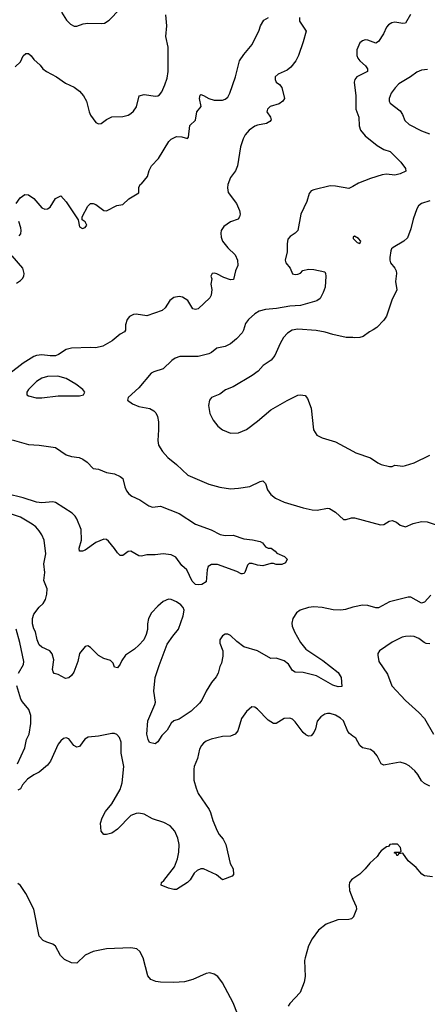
# Model space of a CAD drawing. Header units: inches. Extents: x 1678809 to 1859548, y 384609 to 522868.
# Tile 261 of 386: x 1777525 to 1780552, y 491285 to 498595. Entities that reach past the tile are written whole.
import ezdxf

# ---------------------------------------------------------------- set-up
doc = ezdxf.new("R2010")
doc.units = ezdxf.units.IN
doc.header["$MEASUREMENT"] = 0
doc.layers.add('B7479', color=7, linetype='Continuous')
doc.layers.add('B7489', color=7, linetype='Continuous')

msp = doc.modelspace()

# ---------------------------------------------------------------- linework, layer by layer
at = {"layer": 'B7479', "color": 5}
for points, elevation in [([(1779602, 498610), (1779603.5, 498583.5), (1779651.3, 498510), (1779630.7, 498430.7), (1779595.8, 498330), (1779575.5, 498290), (1779538.6, 498241.4), (1779510, 498220.9), (1779444.7, 498190), (1779421, 498170), (1779421, 498150), (1779430, 498132), (1779453.2, 498113.2), (1779470.5, 498090.5), (1779490.8, 498010), (1779478.8, 497990), (1779451, 497970), (1779384.7, 497950), (1779364, 497930), (1779360.7, 497910), (1779386.8, 497870), (1779391.3, 497850), (1779382, 497838), (1779357.1, 497822.9), (1779290, 497811.8), (1779270, 497804.2), (1779230, 497775.1), (1779200.4, 497739.6), (1779184.4, 497710), (1779165, 497650), (1779142, 497510), (1779127.1, 497472.9), (1779090, 497422), (1779071.2, 497370), (1779067.5, 497347.5), (1779072.4, 497312.4), (1779135.5, 497230), (1779157.3, 497177.3), (1779161.6, 497150), (1779158, 497130), (1779146.2, 497113.8), (1779090, 497093.3), (1779041, 497059), (1779020.4, 497030), (1779018.4, 497010), (1779020.5, 496979.5), (1779030.4, 496950), (1779070, 496901.6), (1779126, 496850), (1779142.4, 496810), (1779144, 496770), (1779126.8, 496730), (1779113.4, 496666.6), (1779090, 496662.7), (1779041, 496681), (1778990, 496708.7), (1778970, 496714), (1778954, 496710), (1778944.7, 496690), (1778951.3, 496670), (1778944.7, 496630), (1778950.8, 496590.8), (1778946.8, 496550), (1778936, 496530), (1778850, 496449), (1778830, 496442), (1778810, 496448), (1778772.7, 496510), (1778734.5, 496534.5), (1778710, 496538.4), (1778670, 496532), (1778639.1, 496510), (1778605.4, 496454.6), (1778583.4, 496436.6), (1778470, 496395.4), (1778390, 496409.3), (1778370, 496405.2), (1778341, 496390), (1778322.8, 496370), (1778310.7, 496330), (1778310.6, 496290), (1778302, 496278), (1778270, 496259.7), (1778210.3, 496210), (1778143.1, 496170), (1778090, 496159.2), (1778050, 496161.7), (1777910, 496155.8), (1777870, 496146), (1777812.2, 496107.8), (1777790, 496100.2), (1777750, 496098.7), (1777690, 496107.5), (1777650, 496102.4), (1777630, 496094.7), (1777550, 496044.1), (1777451.8, 495968.2)], 440), ([(1777490, 498244.7), (1777530, 498282.8), (1777550, 498326), (1777570, 498342.8), (1777590, 498342.8), (1777610, 498326.8), (1777630, 498299.1), (1777676.5, 498256.5), (1777697.3, 498230), (1777722.8, 498210), (1777798.8, 498170), (1777863.9, 498123.9), (1777930, 498093.4), (1777970, 498063), (1777998.4, 498030), (1778020.4, 497990), (1778039.5, 497910), (1778050, 497886.8), (1778090, 497831), (1778110, 497820.7), (1778130, 497822.8), (1778170, 497854.8), (1778210, 497874), (1778290, 497875.8), (1778330, 497885.7), (1778350, 497897), (1778370, 497914.9), (1778392.5, 497947.5), (1778411.8, 498030), (1778450, 498039.2), (1778532.6, 498027.4), (1778550, 498029), (1778562.8, 498037.2), (1778581, 498059), (1778603.2, 498110), (1778619.1, 498160.9), (1778627.3, 498210), (1778626.3, 498390), (1778610.6, 498470), (1778616.5, 498550), (1778610.5, 498630)], 460), ([(1777499.3, 497230), (1777527.5, 497272.5), (1777563.2, 497296.8), (1777590, 497294.8), (1777630, 497267.3), (1777690, 497198), (1777712, 497188), (1777730, 497190.7), (1777750, 497202.8), (1777790, 497266), (1777830, 497286), (1777870, 497242), (1777958, 497110), (1777970, 497058), (1777990, 497044), (1778010, 497051), (1778022.7, 497070), (1778010, 497094), (1777988, 497110), (1777989, 497130), (1778030, 497211.3), (1778050, 497231), (1778070, 497230.8), (1778090, 497222.8), (1778150, 497178.8), (1778170, 497176), (1778245.6, 497214.4), (1778290, 497222), (1778335.9, 497264.1), (1778408.7, 497310), (1778408.7, 497350), (1778419, 497370), (1778430, 497377.3), (1778472.8, 497430), (1778486, 497474), (1778503.7, 497510), (1778556.4, 497563.6), (1778632.3, 497690), (1778650, 497707.7), (1778690, 497726.8), (1778730, 497726), (1778770, 497712), (1778778, 497722), (1778789.2, 497810), (1778831.5, 497848.5), (1778839.5, 497910), (1778872.7, 497950), (1778859.5, 498010), (1778865.4, 498034.6), (1778870, 498038.8), (1778890, 498033), (1778928.9, 498008.9), (1778970, 497997.4), (1779030, 497997.6), (1779050, 498003.8), (1779070, 498019.1), (1779086.3, 498050), (1779128.3, 498170), (1779158.3, 498290), (1779190, 498336.4), (1779251.5, 498410), (1779302.2, 498517.8), (1779312.8, 498550), (1779338.7, 498590), (1779372.7, 498610)], 440), ([(1777834.6, 498650), (1777871.4, 498590), (1777900.9, 498560.9), (1777930, 498547.2), (1777950, 498546.5), (1777997, 498563), (1778030, 498569), (1778133.2, 498566.8), (1778155.3, 498570), (1778189, 498590), (1778267.2, 498672.8)], 480), ([(1780000, 497357.5), (1779970, 497340.5), (1779870, 497358.3), (1779830, 497360.7), (1779710, 497331.5), (1779690, 497322.9), (1779674.6, 497305.4), (1779656.3, 497243.7), (1779612.2, 497150), (1779590.6, 497030), (1779570.8, 497010), (1779534.4, 496985.6), (1779515.9, 496964.1), (1779510.4, 496930), (1779510.4, 496870), (1779497, 496810), (1779502, 496790), (1779532.4, 496750), (1779550, 496707.3), (1779570, 496702), (1779590, 496705.5), (1779610, 496714), (1779628.5, 496731.5), (1779670, 496743.6), (1779710, 496740.2), (1779790, 496722.6), (1779796.8, 496710), (1779798.1, 496690), (1779792.3, 496607.7), (1779779.5, 496570), (1779755.1, 496524.9), (1779731.5, 496508.5), (1779610, 496473.3), (1779530, 496467.6), (1779432, 496450), (1779350, 496443.8), (1779304.4, 496430), (1779270.4, 496410), (1779223, 496370), (1779202, 496338), (1779187.6, 496290), (1779176.5, 496270), (1779134.7, 496225.3), (1779090, 496188.7), (1779050, 496167.7), (1778990, 496155.8), (1778950, 496124), (1778930, 496113.7), (1778850, 496095.1), (1778714.9, 496094.9), (1778679, 496081), (1778655.3, 496064.7), (1778590, 496003.6), (1778519.9, 495980.1), (1778502, 495970), (1778410, 495860.9), (1778331.3, 495790), (1778324.7, 495770), (1778362.5, 495742.5), (1778410, 495722.8), (1778490, 495707.3), (1778521, 495690), (1778535.6, 495675.6), (1778548.7, 495648.7), (1778554.6, 495610), (1778556.5, 495550), (1778550.4, 495470), (1778556.1, 495436.1), (1778584.9, 495390), (1778624.3, 495344.3), (1778690, 495293.4), (1778773, 495213), (1778930, 495147), (1779010, 495124.4), (1779090, 495112), (1779150, 495116), (1779234, 495130), (1779310, 495166), (1779330, 495170.6), (1779350, 495150.8), (1779365.1, 495105.1), (1779388.9, 495068.9), (1779423.6, 495043.6), (1779490, 495012.4), (1779630, 494970.5), (1779696.7, 494956.7), (1779732.8, 494952.8), (1779810, 494967.3), (1779824.5, 494964.5), (1779870, 494937.3), (1779930, 494883), (1779950, 494883), (1779990, 494896.3), (1780000, 494895.9)], 460), ([(1777521.2, 496990), (1777533.9, 497006.1), (1777536.9, 497030), (1777532.4, 497050), (1777517.2, 497097.3)], 440), ([(1777500.5, 496639.5), (1777530, 496658), (1777546.6, 496673.4), (1777556.2, 496690), (1777558.9, 496710), (1777548.3, 496750), (1777470, 496841.6)], 440), ([(1780000, 496234), (1779950, 496235.1), (1779850, 496256.9), (1779794.3, 496274.3), (1779726.7, 496286.7), (1779590, 496296.5), (1779548, 496290), (1779512.8, 496267.2), (1779483.7, 496236.3), (1779458, 496190), (1779419.4, 496100.6), (1779393, 496067), (1779333.5, 496026.5), (1779295, 495985), (1779250, 495954), (1779110.2, 495869.8), (1779053.4, 495846.6), (1779010, 495815.6), (1778950, 495789.2), (1778934, 495770), (1778927.7, 495730), (1778937.3, 495670), (1778961.1, 495621.1), (1778997.1, 495577.1), (1779031, 495550), (1779090, 495525.5), (1779150, 495528), (1779210, 495553.4), (1779290, 495613.4), (1779390, 495697.6), (1779510, 495768.5), (1779590, 495806), (1779610, 495810.6), (1779644, 495804), (1779663, 495783), (1779690.3, 495710.3), (1779706, 495550), (1779730.9, 495510.9), (1779770.7, 495490.7), (1779870, 495460.5), (1780000, 495390.6)], 480), ([(1777470, 495475.9), (1777590, 495440.2), (1777670, 495436.1), (1777790, 495418.3), (1777870, 495363.6), (1777910, 495351.3), (1777965.2, 495345.2), (1777992.9, 495332.9), (1778024.9, 495310), (1778070, 495261.6), (1778110, 495257.1), (1778170, 495232.2), (1778230, 495223.1), (1778270, 495203.1), (1778290, 495187.3), (1778305.6, 495125.6), (1778318.1, 495098.1), (1778335.4, 495075.4), (1778358.3, 495058.4), (1778417.4, 495030), (1778484.3, 494984.3), (1778510, 494976.5), (1778570, 494982.4), (1778708.9, 494928.9), (1778830, 494850.4), (1778946.9, 494806.9), (1779012.4, 494772.4), (1779050, 494765.3), (1779110, 494766.5), (1779190, 494741.7), (1779254, 494734), (1779310, 494720.5), (1779326.8, 494710), (1779350, 494681), (1779370, 494671), (1779392, 494670), (1779422, 494650), (1779435.3, 494635.3), (1779492, 494610), (1779511.3, 494590), (1779498, 494562), (1779470.8, 494549.2), (1779430, 494549.3), (1779410, 494557.2), (1779390, 494557.2), (1779330, 494539.3), (1779290, 494545.1), (1779250, 494558.4), (1779230, 494558), (1779215.5, 494544.5), (1779198, 494490), (1779190, 494482), (1779178.8, 494481.2), (1779170, 494481.2), (1779137.4, 494497.4), (1778994, 494550), (1778950, 494551.1), (1778925.5, 494534.5), (1778915.8, 494510), (1778910, 494422), (1778877.3, 494402.7), (1778850, 494399), (1778830, 494402), (1778805.8, 494425.8), (1778766, 494510), (1778730, 494543.6), (1778683.3, 494603.3), (1778650, 494621.2), (1778590, 494629), (1778530, 494621.4), (1778470, 494621), (1778430, 494611.6), (1778410, 494614.5), (1778350, 494649.3), (1778330, 494646.6), (1778290, 494618), (1778270, 494617), (1778250, 494636), (1778229.7, 494669.7), (1778183.9, 494723.9), (1778170, 494734.5), (1778150, 494737.6), (1778090, 494712.6), (1778010, 494657.4), (1777990, 494649.6), (1777969.6, 494649.6), (1777965.6, 494670), (1777983.9, 494730), (1777981.4, 494810), (1777949.8, 494890), (1777936.4, 494910), (1777915.1, 494930), (1777790, 495011), (1777770, 495016.1), (1777690, 495007), (1777650, 495011.8), (1777550, 495045.9), (1777430, 495074.8)], 440), ([(1780000, 494233.4), (1779945.2, 494214.8), (1779910, 494209.7), (1779852.9, 494212.9), (1779770, 494229.7), (1779710, 494235.6), (1779668.4, 494231.6), (1779608, 494210), (1779580.4, 494190), (1779552.7, 494150), (1779546.6, 494113.4), (1779548.3, 494091.7), (1779566, 494050), (1779610.3, 493970), (1779650, 493921.5), (1779776.8, 493836.8), (1779890, 493748.2), (1779912, 493710), (1779916.9, 493643.1), (1779890, 493642), (1779850, 493654), (1779730, 493723.9), (1779630, 493748.5), (1779569.8, 493749.8), (1779550, 493762.9), (1779520.5, 493810), (1779490, 493835.4), (1779430, 493855.1), (1779390, 493852), (1779289.7, 493909.7), (1779190, 493939.6), (1779137.5, 493977.5), (1779090, 494022), (1779070, 494033.6), (1779050, 494033.6), (1779030, 494020.9), (1779010.5, 493990), (1779010, 493964.7), (1779032.7, 493910), (1779034, 493870), (1779022.8, 493817.3), (1779010, 493792.7), (1778997.5, 493742.5), (1778984.7, 493715.3), (1778950, 493674), (1778910, 493609.3), (1778877.8, 493542.3), (1778860.5, 493519.5), (1778799.3, 493460.7), (1778710, 493402), (1778670, 493389.4), (1778650, 493372.7), (1778620.6, 493319.4), (1778579.3, 493280.7), (1778550, 493233.2), (1778530, 493219.3), (1778489.3, 493229.3), (1778479, 493250), (1778469.5, 493289.5), (1778477.6, 493390), (1778529.6, 493510), (1778532.7, 493527.3), (1778520.5, 493610), (1778530.9, 493710), (1778559.8, 493800.2), (1778621, 493959), (1778661.6, 494018.4), (1778705.1, 494070), (1778739.3, 494170), (1778745.1, 494210), (1778738, 494230), (1778720.5, 494250), (1778690, 494272.1), (1778650, 494289.7), (1778630, 494291.5), (1778590, 494274.5), (1778550, 494239.5), (1778503.1, 494190), (1778481.7, 494150), (1778473.4, 494110), (1778472.9, 494067.1), (1778463.7, 494030), (1778446, 493990), (1778410.6, 493950), (1778378.3, 493921.7), (1778310, 493877.2), (1778282.8, 493837.2), (1778270, 493809), (1778250, 493784), (1778230, 493788), (1778218.4, 493818.4), (1778198.4, 493838.4), (1778150, 493852.3), (1778110, 493875.1), (1778050, 493933.2), (1778030, 493945.2), (1778010, 493941.2), (1777967.7, 493890), (1777956.3, 493830), (1777926, 493750), (1777910, 493725.1), (1777890, 493709.6), (1777864.1, 493704.1), (1777810, 493734), (1777780.9, 493740.9), (1777772.7, 493752.7), (1777769.5, 493769.5), (1777777.7, 493842.3), (1777765.9, 493885.9), (1777748.4, 493908.5), (1777690, 493935.1), (1777670, 493954.5), (1777653.3, 493990), (1777641.3, 494050), (1777630, 494072.7), (1777619.8, 494110), (1777620.9, 494150), (1777630, 494182), (1777670, 494233.4), (1777700.2, 494259.8), (1777717.2, 494290), (1777725.1, 494330), (1777729.6, 494370), (1777704.1, 494430), (1777711.3, 494490), (1777704.3, 494555.7), (1777718, 494630), (1777706, 494730), (1777689.6, 494770), (1777670, 494799.5), (1777643.6, 494830), (1777616.2, 494850), (1777530, 494900.3), (1777450, 494928.8)], 460), ([(1777516.3, 493743.7), (1777551.9, 493808.1), (1777554.6, 493830), (1777525.2, 493970), (1777498.8, 494070)], 480), ([(1777508.5, 493070), (1777562.6, 493190), (1777575.4, 493250), (1777594.5, 493290), (1777608.1, 493370), (1777606.8, 493430), (1777592.9, 493472.9), (1777545.2, 493530), (1777534.1, 493550), (1777503.2, 493650)], 480), ([(1780000, 493276.3), (1779974.3, 493294.3), (1779961.8, 493310), (1779929.8, 493389.8), (1779907.8, 493410), (1779870, 493431.9), (1779830, 493443.1), (1779810, 493443.5), (1779790, 493438.3), (1779760.4, 493419.6), (1779733.1, 493386.9), (1779720.7, 493330), (1779710, 493303.6), (1779690, 493278.7), (1779670, 493276.3), (1779650, 493285.1), (1779630, 493302), (1779570, 493382.6), (1779550, 493400.9), (1779530, 493408.7), (1779490, 493407.4), (1779430.2, 493369.8), (1779410, 493369.8), (1779370, 493395.3), (1779290, 493475.1), (1779270, 493489.6), (1779247.8, 493492.3), (1779210, 493457.6), (1779172.8, 493407.2), (1779145.5, 493314.5), (1779125.3, 493290), (1779090, 493276.2), (1779030, 493272.2), (1778947.8, 493252.2), (1778910, 493238), (1778890, 493223.9), (1778874.3, 493205.7), (1778861.2, 493178.8), (1778845, 493110), (1778821.1, 493050), (1778818.5, 493030), (1778817.5, 492950), (1778834.7, 492890), (1778851.3, 492850), (1778931.8, 492730), (1778941.8, 492710), (1778958.8, 492650), (1778991.8, 492571.8), (1779005.9, 492545.9), (1779035.3, 492510), (1779056.5, 492470), (1779088.2, 492330), (1779110.4, 492289.6), (1779112.5, 492247.5), (1779102.8, 492237.2), (1779030, 492208), (1778985.6, 492245.6), (1778890, 492289.7), (1778869, 492291), (1778842.3, 492277.7), (1778821.5, 492258.5), (1778790.3, 492210), (1778770, 492189.7), (1778690, 492137.2), (1778670, 492136), (1778630, 492146.6), (1778575.3, 492170), (1778579, 492190), (1778595.6, 492204.4), (1778673.9, 492306.1), (1778696.4, 492363.6), (1778706.1, 492413.9), (1778709.8, 492470), (1778698.7, 492518.7), (1778678, 492570), (1778641.4, 492610), (1778595.3, 492635.3), (1778510, 492662.3), (1778450, 492696.2), (1778410, 492703.8), (1778390, 492701.4), (1778350, 492686.2), (1778250, 492584.8), (1778210, 492555.4), (1778170, 492544.7), (1778150, 492545.6), (1778131, 492571), (1778125.8, 492630), (1778136.8, 492670), (1778163.1, 492716.9), (1778210, 492773.4), (1778270, 492880.3), (1778285.8, 492930), (1778297, 493050), (1778279.5, 493150), (1778277.1, 493230), (1778264.8, 493264.8), (1778246.9, 493286.9), (1778230, 493294.8), (1778210, 493296.1), (1778110, 493276.5), (1778032.8, 493267.3), (1778008, 493252), (1777970, 493198), (1777950, 493194.5), (1777926.7, 493206.7), (1777890, 493255.1), (1777870, 493262.9), (1777850, 493258.7), (1777830, 493241.6), (1777810, 493215.1), (1777752.6, 493090), (1777730, 493059.8), (1777670, 493007.3), (1777630, 492988.5), (1777583.2, 492956.8), (1777545.1, 492914.9), (1777530, 492883.7), (1777510, 492875.1)], 480), ([(1779179.1, 491119.1), (1779110, 491295.1), (1779030, 491444), (1778997.2, 491490), (1778970, 491509.3), (1778937.5, 491517.5), (1778910, 491514), (1778810.3, 491469.7), (1778748.1, 491451.9), (1778670, 491447.1), (1778569.8, 491449.8), (1778535.2, 491455.2), (1778499.3, 491470), (1778476.1, 491496.1), (1778441.3, 491630), (1778417.5, 491677.5), (1778395.5, 491695.5), (1778350, 491703.5), (1778170, 491696.1), (1778070, 491676.3), (1778011.4, 491648.6), (1777950, 491589.4), (1777910, 491593.6), (1777857.5, 491617.5), (1777828.3, 491648.3), (1777790, 491716), (1777770, 491732.3), (1777725.4, 491745.4), (1777698.9, 491758.9), (1777669.3, 491790), (1777629.2, 491990), (1777570, 492108), (1777530, 492168), (1777510, 492182)], 520), ([(1780000, 492215.7), (1779990, 492209), (1779974.8, 492190), (1779970.5, 492169.5), (1779973.4, 492130), (1780000, 492065.4)], 520), ([(1780000, 491928.2), (1779990, 491919.5), (1779970, 491915.6), (1779887.3, 491912.7), (1779801.3, 491878.7), (1779744.2, 491835.8), (1779696.3, 491770), (1779670, 491719), (1779644.2, 491630), (1779641.1, 491610), (1779645.3, 491490), (1779637, 491450), (1779607.8, 491372.2), (1779530.3, 491290), (1779517.8, 491270)], 520)]:
    msp.add_lwpolyline(points, dxfattribs=dict(at, elevation=elevation))
at = {"layer": 'B7479', "color": 5, "elevation": 460}
msp.add_lwpolyline([(1777807.9, 495947.9), (1777730, 495945.1), (1777690, 495932.4), (1777650, 495909.5), (1777590.7, 495850), (1777578.8, 495830), (1777578, 495810), (1777590, 495801), (1777648.1, 495788.1), (1777690, 495788.2), (1777810, 495803), (1777970, 495802.8), (1777998, 495810), (1778008, 495830), (1777994, 495850), (1777942, 495890), (1777869, 495930)], close=True, dxfattribs=at)
at = {"layer": 'B7489', "color": 5}
for points, elevation in [([(1780427.6, 498632.4), (1780390, 498569.5), (1780370, 498566.6), (1780310, 498576.9), (1780288.8, 498571.2), (1780263.8, 498556.2), (1780250, 498539.3), (1780227.4, 498490), (1780190, 498432.7), (1780170, 498419.3), (1780110, 498442.7), (1780090, 498445.2), (1780070, 498437.2), (1780050, 498422), (1780028.5, 498371.5), (1780028.2, 498330), (1780036.3, 498310), (1780050.7, 498290), (1780091.9, 498251.9), (1780107.3, 498230), (1780106.8, 498210), (1780027.7, 498170), (1780012.7, 498150), (1780008.9, 498131.1), (1780021.6, 498030), (1780021.7, 497930), (1780044.2, 497870), (1780046.5, 497806.5), (1780054.8, 497774.8), (1780090, 497732), (1780180.4, 497660.4), (1780230, 497632), (1780275.3, 497615.3), (1780356.1, 497536.1), (1780391, 497490), (1780391.3, 497470), (1780351.3, 497450), (1780310, 497441.3), (1780250, 497446.6), (1780217.4, 497442.6), (1780130, 497415.4), (1780039.9, 497380.1), (1780000, 497357.5)], 460), ([(1780553.9, 498226.1), (1780510, 498219.8), (1780474.4, 498205.6), (1780426, 498170), (1780341.2, 498118.8), (1780312.9, 498090), (1780283.6, 498050), (1780268.8, 498010), (1780268.7, 497990), (1780275.8, 497975.8), (1780350, 497918.7), (1780368.9, 497890), (1780385.1, 497845.1), (1780417.2, 497817.2), (1780510, 497769.2), (1780567.2, 497747.2)], 480), ([(1780570, 497250.7), (1780508.7, 497230), (1780487.3, 497212.7), (1780473.6, 497190), (1780446.2, 497113.8), (1780430, 497042.7), (1780404.2, 496975.8), (1780378, 496950), (1780297.3, 496902.7), (1780286.9, 496893.1), (1780280.9, 496879.1), (1780272.7, 496830), (1780274.4, 496810), (1780279.3, 496790), (1780310.3, 496750), (1780320.3, 496730), (1780323.1, 496710), (1780316.5, 496650), (1780325.7, 496590), (1780288.7, 496511.3), (1780250, 496393), (1780230, 496364.7), (1780176.5, 496310), (1780150, 496291.1), (1780121.6, 496278.4), (1780076.8, 496243.2), (1780050, 496236.1), (1780010, 496233.8), (1780000, 496234)], 480), ([(1780000, 495390.6), (1780019.9, 495379.9), (1780130, 495343.1), (1780184.8, 495304.8), (1780210, 495293.2), (1780270, 495277.3), (1780290, 495278.4), (1780310, 495287.5), (1780370, 495279.9), (1780390, 495283.9), (1780454.9, 495305.1), (1780570, 495361.1)], 480), ([(1780000, 494895.9), (1780010, 494895.5), (1780203.5, 494843.5), (1780230, 494847.3), (1780268.2, 494871.8), (1780290, 494875.5), (1780324.1, 494864.1), (1780350, 494842.8), (1780390, 494830.8), (1780446.3, 494853.7), (1780510, 494870.4), (1780550, 494866), (1780610, 494846.4)], 460), ([(1780576.9, 494323.1), (1780530, 494269.5), (1780510, 494263.6), (1780430, 494306.6), (1780410, 494308.2), (1780270, 494273.7), (1780190, 494227.4), (1780168.9, 494228.9), (1780110, 494246.2), (1780071.5, 494248.5), (1780010, 494236.8), (1780000, 494233.4)], 460), ([(1780570, 493960.5), (1780543.3, 493963.3), (1780528.4, 493970), (1780490, 494000.9), (1780454.9, 494014.9), (1780430, 494018.7), (1780390, 494015.6), (1780364, 494010), (1780290, 493973.3), (1780197.1, 493910), (1780184.4, 493890), (1780183.4, 493876.6), (1780192.2, 493830), (1780255.3, 493735.3), (1780288.8, 493648.8), (1780390, 493540.8), (1780490.1, 493450.1), (1780530, 493406), (1780598.5, 493290)], 480), ([(1780570, 492904.2), (1780530, 492924.8), (1780510, 492943.1), (1780482.5, 492990), (1780458.1, 493018.1), (1780416.2, 493056.2), (1780390, 493070.7), (1780350, 493081.8), (1780241.6, 493061.6), (1780230, 493060.7), (1780210, 493069.4), (1780180.4, 493130), (1780157.5, 493157.4), (1780130, 493176.4), (1780070, 493189.8), (1780050, 493205.6), (1780021.4, 493261.4), (1780000, 493276.3)], 480), ([(1780590.9, 492230.9), (1780530, 492239.6), (1780511.1, 492251.1), (1780470, 492301.6), (1780409.2, 492350), (1780370, 492406), (1780338, 492402), (1780334, 492390), (1780326, 492390), (1780322, 492402), (1780306, 492410), (1780310, 492414), (1780350, 492414), (1780358, 492422), (1780354, 492450), (1780330, 492473.2), (1780290, 492474), (1780274, 492470), (1780263.6, 492456.4), (1780250, 492454), (1780210, 492424), (1780196, 492410), (1780179.1, 492380.9), (1780126.2, 492333.8), (1780090.5, 492289.5), (1780051, 492250), (1780000, 492215.7)], 520), ([(1780000, 492065.4), (1780022.8, 492010), (1780026, 491990), (1780002, 491930), (1780000, 491928.2)], 520)]:
    msp.add_lwpolyline(points, dxfattribs=dict(at, elevation=elevation))
at = {"layer": 'B7489', "color": 5, "elevation": 480}
msp.add_lwpolyline([(1780010, 496988), (1780001, 496979), (1780001, 496970), (1780030, 496941), (1780050, 496934), (1780058, 496950), (1780042, 496970)], close=True, dxfattribs=at)

doc.saveas('drawing.dxf')
